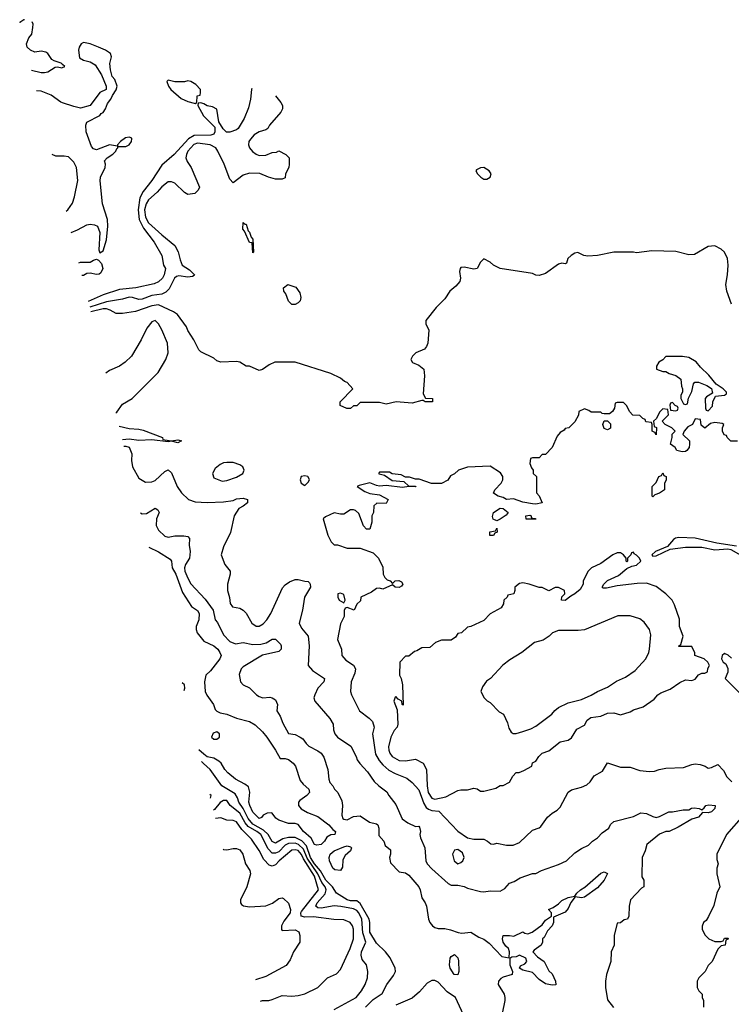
# Model space of a CAD drawing. Header units: inches. Extents: x 2380053 to 2584298, y 380219 to 546618.
# Tile 273 of 656: x 2439737 to 2444112, y 540567 to 546618. Entities that reach past the tile are written whole.
import ezdxf

# ---------------------------------------------------------------- set-up
doc = ezdxf.new("R2010")
doc.units = ezdxf.units.IN
doc.header["$MEASUREMENT"] = 0
doc.layers.add('C4534', color=7, linetype='Continuous')
doc.layers.add('C4544', color=7, linetype='Continuous')

msp = doc.modelspace()

# ---------------------------------------------------------------- linework, layer by layer
at = {"layer": 'C4534', "color": 2, "elevation": 30}
for points in [[(2439767.7, 546618.2), (2439762.5, 546617.5), (2439738.4, 546601.6), (2439737.1, 546599.8)], [(2440000, 546343.5), (2439991.6, 546351.6), (2439950, 546364.7), (2439934.4, 546374.4), (2439910.5, 546410.5), (2439898.5, 546418.5), (2439870, 546424), (2439830, 546419.3), (2439802.8, 546430), (2439782.8, 546450), (2439778.8, 546470), (2439793.7, 546506.3), (2439810.8, 546530), (2439818.8, 546570), (2439821, 546590), (2439814.2, 546604.1)], [(2439808.9, 546308.2), (2439810, 546308.7), (2439870, 546294), (2439890, 546293.2), (2439910, 546297.2), (2439954.4, 546325.6), (2439970, 546329.2), (2439996.9, 546323.1), (2440000, 546324.4)], [(2440000, 546107.2), (2439990, 546110.6), (2439930, 546154.8), (2439870, 546178), (2439840.3, 546181)], [(2440000, 545780.3), (2439959.1, 545779.1), (2439936.6, 545790)]]:
    msp.add_lwpolyline(points, dxfattribs=at)
at = {"layer": 'C4544', "color": 2}
for points, elevation in [([(2440054.5, 545311.4), (2440093.1, 545326.9), (2440150, 545357.2), (2440170, 545361.2), (2440198, 545358), (2440215.3, 545350), (2440229.2, 545310), (2440223.1, 545203.1), (2440230, 545186), (2440250, 545198), (2440270, 545266), (2440278, 545350), (2440277.1, 545390), (2440246.9, 545486.9), (2440232.3, 545627.7), (2440234, 545650), (2440262.8, 545710), (2440264.7, 545730), (2440258.8, 545750), (2440274.8, 545770), (2440310, 545791.8), (2440328.2, 545810), (2440334.2, 545825.8), (2440341, 545830), (2440341, 545839), (2440390, 545839.7), (2440410.2, 545849.8), (2440423.8, 545870), (2440426.4, 545886.4), (2440426, 545890), (2440410, 545896.4), (2440388.6, 545891.4), (2440356.2, 545870), (2440339, 545850), (2440339, 545841), (2440290, 545848.7), (2440210, 545818.4), (2440190, 545824.9), (2440179.5, 545839.5), (2440146, 545930), (2440144, 545970), (2440150, 545988), (2440230, 546028.7), (2440238, 546042), (2440250, 546048.7), (2440264.7, 546070), (2440276.8, 546103.2), (2440297.3, 546130), (2440306.8, 546153.2), (2440330, 546188), (2440336, 546210), (2440322, 546250), (2440304.7, 546270), (2440294.8, 546310), (2440290.8, 546350), (2440301, 546390), (2440294.8, 546410), (2440264.7, 546430), (2440221, 546450), (2440170, 546470.4), (2440130, 546477.3), (2440115.3, 546470), (2440102, 546450), (2440098, 546430), (2440104, 546384), (2440128.9, 546368.9), (2440170, 546359.3), (2440200.7, 546340.7), (2440240.2, 546280.2), (2440269, 546210), (2440268.7, 546190), (2440229, 546170), (2440170, 546091.3), (2440110, 546074.8), (2440070, 546084), (2440000, 546107.2)], 30), ([(2440000, 546324.4), (2440014, 546330), (2440000, 546343.5)], 30), ([(2441164.3, 546195.3), (2441162.8, 546190), (2441156, 546130), (2441143.5, 546076.5), (2441117.3, 546010), (2441081, 545950), (2441070, 545941.2), (2441030, 545926), (2441007.6, 545927.6), (2440987.2, 545947.2), (2440962, 545990), (2440948.7, 546068.7), (2440922, 546082), (2440889.2, 546089.2), (2440870, 546102), (2440850, 546108), (2440834, 546106), (2440832, 546090), (2440867.5, 546027.5), (2440936.8, 545956.8), (2440937.3, 545930), (2440930, 545915.3), (2440911.9, 545908.1), (2440810, 545906.6), (2440774.4, 545885.6), (2440686, 545790), (2440610, 545724), (2440550.5, 545630), (2440496.7, 545563.3), (2440476.7, 545523.3), (2440464.6, 545450), (2440472.3, 545390), (2440497.8, 545337.8), (2440564.4, 545250), (2440610.7, 545170), (2440622, 545110), (2440634, 545090), (2440625.5, 545050), (2440615.5, 545030), (2440590, 545006.6), (2440564.1, 544995.9), (2440450.3, 544969.7), (2440350, 544960.7), (2440250, 544926.6), (2440159, 544887.4)], 34), ([(2441310.2, 546151.1), (2441342, 546110), (2441352, 546090), (2441352, 546070), (2441342, 546050), (2441272, 545970), (2441262, 545950), (2441250, 545942), (2441210, 545929.3), (2441178.8, 545910), (2441155.5, 545884.5), (2441146.8, 545870), (2441142.8, 545850), (2441150.8, 545830), (2441167.9, 545807.9), (2441190, 545791), (2441210, 545782.8), (2441250, 545786), (2441290, 545802), (2441315.3, 545804.7), (2441330, 545811.3), (2441374, 545790), (2441394, 545770), (2441394, 545730), (2441392, 545710), (2441372, 545670), (2441370, 545646), (2441350, 545638), (2441310, 545638), (2441266, 545650), (2441213.2, 545673.2), (2441150, 545675.3), (2441110, 545662), (2441050, 545615.3), (2441030, 545638), (2440993.2, 545730), (2440956.2, 545810), (2440942, 545830), (2440908, 545850), (2440830, 545860.4), (2440807.9, 545852.1), (2440771.7, 545810), (2440762.3, 545790), (2440759.5, 545770), (2440767.5, 545747.5), (2440790.6, 545710), (2440842, 545590), (2440834, 545570), (2440814, 545550), (2440770, 545544), (2440750, 545555.3), (2440690, 545613.2), (2440670, 545621.2), (2440650, 545620.9), (2440610, 545592), (2440581.6, 545558.4), (2440530, 545511.6), (2440513.8, 545486.2), (2440504.5, 545450), (2440510, 545404), (2440530, 545370.4), (2440610, 545296.4), (2440690.3, 545230.3), (2440711.8, 545191.8), (2440723.1, 545143.1), (2440736, 545110), (2440780.4, 545080.4), (2440811, 545050), (2440810, 545046), (2440799.8, 545040.2), (2440770, 545036.2), (2440715.8, 545044.2), (2440700.8, 545039.2), (2440688.5, 545030), (2440656.5, 544963.5), (2440636.2, 544943.8), (2440610, 544931.5), (2440550, 544923.5), (2440490, 544900.5), (2440470, 544898.7), (2440430.9, 544910.9), (2440410, 544912.4), (2440370, 544901.1), (2440270, 544884.8), (2440167.7, 544852.1)], 38), ([(2440022.7, 545440.8), (2440032.7, 545450), (2440062.7, 545490), (2440075.1, 545530), (2440094.5, 545630), (2440087, 545710), (2440070, 545742.7), (2440036.2, 545776.2), (2440010, 545780.5), (2440000, 545780.3)], 30), ([(2444114, 544870), (2444084, 544950), (2444079, 544990), (2444089, 545050), (2444092.7, 545110), (2444089.3, 545150), (2444070, 545188.7), (2444050, 545208.7), (2444010, 545228.7), (2443970, 545224), (2443885.4, 545174.6), (2443850, 545174), (2443770, 545193.2), (2443622.8, 545197.2), (2443530, 545185.2), (2443510, 545189), (2443390, 545189), (2443290, 545169), (2443230, 545164), (2443206, 545170), (2443168.4, 545188.4), (2443150, 545184), (2443126.8, 545170), (2443106, 545150), (2443098, 545122), (2443090, 545118), (2443070, 545121.2), (2443050, 545115.1), (2442970, 545058), (2442930, 545046), (2442910, 545049.2), (2442890, 545059), (2442690, 545089), (2442649.1, 545109.1), (2442630, 545128), (2442590, 545148), (2442570, 545128), (2442550, 545089), (2442530, 545085.2), (2442470, 545097.2), (2442450, 545095.3), (2442444.7, 545090), (2442441, 545070), (2442446.8, 545030), (2442442.8, 545010), (2442418.4, 544981.6), (2442381, 544950), (2442350, 544902), (2442298, 544850), (2442234, 544770), (2442234, 544750), (2442252, 544710), (2442246, 544630), (2442238, 544610), (2442226, 544594), (2442172, 544570), (2442152, 544550), (2442142, 544530), (2442151.6, 544511.6), (2442190, 544496), (2442221, 544470), (2442226, 544430), (2442218, 544318), (2442232.7, 544292.7), (2442274, 544290), (2442274, 544270), (2442270.7, 544269.3), (2442229.3, 544269.3), (2442218, 544278), (2442210, 544278), (2442150, 544262), (2442051.1, 544268.9), (2441990, 544255.3), (2441950, 544266), (2441830, 544266), (2441810, 544246), (2441790, 544246), (2441771.6, 544228.4), (2441748.4, 544228.4), (2441707.3, 544247.3), (2441708, 544270), (2441786, 544350), (2441750, 544388), (2441734.6, 544394.6), (2441710, 544415.3), (2441650, 544444), (2441430, 544514), (2441305.4, 544514.6), (2441270, 544498), (2441230, 544468.7), (2441210, 544462), (2441150, 544488), (2441130, 544488.7), (2441090, 544514), (2441070, 544517.2), (2440974.6, 544514.6), (2440950, 544522), (2440930, 544538), (2440850, 544578), (2440838, 544590), (2440808.7, 544650), (2440770, 544708), (2440762, 544730), (2440706.3, 544806.3), (2440683.2, 544823.2), (2440590, 544865.1), (2440550, 544859.7), (2440450, 544824.2), (2440370, 544812), (2440330, 544812.7), (2440294.2, 544834.1), (2440270, 544840.5), (2440250, 544841), (2440174.7, 544823.9)], 42), ([(2440100.5, 545125), (2440110, 545128.8), (2440170, 545127.3), (2440190, 545140.7), (2440210, 545146), (2440221, 545141), (2440239.9, 545119.9), (2440247.3, 545090), (2440236.8, 545063.2), (2440225.2, 545054.8), (2440210, 545051.8)], 30), ([(2440210, 545051.8), (2440170, 545059.5), (2440150, 545058.4), (2440130, 545046.3), (2440120, 545045.5)], 30), ([(2440570, 544768.7), (2440550, 544762), (2440518, 544722), (2440484.7, 544650), (2440424.7, 544550), (2440386.4, 544513.6), (2440350, 544488), (2440290, 544462), (2440267.5, 544447)], 46), ([(2440327.9, 544201.7), (2440333.6, 544206.4), (2440370, 544256), (2440428, 544290), (2440588.7, 544450), (2440635.3, 544530), (2440649.1, 544570.9), (2440645.2, 544630), (2440611.5, 544711.5), (2440590, 544748.7), (2440570, 544768.7)], 46), ([(2444150, 544028.7), (2444110, 544028.7), (2444086, 544050), (2444082, 544062), (2444067.3, 544067.3), (2444058, 544090), (2444058, 544110), (2444066, 544130), (2444056.4, 544136.4), (2444010, 544142), (2443983.6, 544136.4), (2443950, 544108), (2443927.3, 544127.3), (2443922, 544162), (2443890, 544166), (2443874, 544130), (2443844.7, 544115.3), (2443822, 544090), (2443814, 544070), (2443854, 544030), (2443854, 544010), (2443852, 543990), (2443838, 543970), (2443830, 543964), (2443810, 543962), (2443778, 543970), (2443766, 543990), (2443738, 544010), (2443748, 544050), (2443748.4, 544071.6), (2443766, 544090), (2443746, 544110), (2443706, 544130), (2443686, 544150), (2443726, 544190), (2443722, 544222), (2443690, 544226), (2443670, 544206), (2443652.7, 544167.3), (2443634, 544150), (2443638, 544118), (2443652, 544112), (2443650, 544066), (2443642, 544082), (2443626, 544090), (2443626, 544130), (2443622, 544142), (2443587.3, 544147.3), (2443582, 544162), (2443567.3, 544167.3), (2443550, 544186), (2443507.3, 544187.3), (2443486, 544210), (2443470, 544246), (2443450, 544266), (2443410, 544266), (2443398, 544262), (2443394, 544230), (2443382, 544210), (2443363.6, 544196.4), (2443330, 544195.3), (2443318, 544198), (2443310, 544206), (2443250, 544206), (2443236.4, 544216.4), (2443210, 544226), (2443174, 544210), (2443171.6, 544188.4), (2443150, 544146), (2443114, 544110), (2443090, 544106), (2443083.6, 544096.4), (2443059.6, 544080.4), (2443041, 544059), (2443011.6, 543988.4), (2442970, 543946), (2442950, 543946), (2442930, 543926), (2442890, 543926), (2442878, 543922), (2442874, 543890), (2442883.6, 543863.6), (2442894, 543850), (2442894, 543830), (2442914, 543810), (2442914, 543710), (2442931.6, 543691.6), (2442950, 543648.7), (2442910, 543641.2), (2442890, 543642.7), (2442830, 543653.2), (2442773.6, 543673.6), (2442730, 543669.5), (2442710, 543681.2), (2442678, 543690), (2442650, 543708.7), (2442658, 543730), (2442698, 543770), (2442708, 543790), (2442708, 543810), (2442692.9, 543832.9), (2442630, 543875.3), (2442490, 543868.7), (2442434, 543850), (2442410, 543828), (2442385.4, 543814.6), (2442370, 543788), (2442330, 543768.7), (2442268.9, 543768.9), (2442193.6, 543793.6), (2442170, 543795.3), (2442134, 543806), (2442110, 543806), (2442082, 543822), (2442028, 543828), (2442010, 543838), (2441950, 543838), (2441942, 543830), (2441946.4, 543826.4), (2441979.6, 543819.6), (2442027.3, 543787.3), (2442099.6, 543779.6), (2442130, 543752), (2442170, 543752), (2442172, 543748), (2442129, 543749), (2442090, 543743.7), (2441990, 543756), (2441950, 543752.3), (2441930, 543755.1), (2441890, 543772.7), (2441823.5, 543756.5), (2441812, 543750), (2441858.5, 543718.5), (2441890, 543706), (2441950, 543697.3), (2442002, 543670), (2441990, 543646), (2441932.7, 543647.3), (2441914, 543630), (2441912, 543590), (2441902, 543570), (2441902, 543530), (2441890, 543488), (2441870, 543488), (2441850, 543508), (2441822.7, 543582.7), (2441802, 543602), (2441790, 543606), (2441770, 543606), (2441730, 543579), (2441710, 543579), (2441670, 543588.7), (2441616.9, 543563.1), (2441602, 543550), (2441631.3, 543450), (2441651.3, 543410), (2441670, 543391.3), (2441691.1, 543391.1), (2441750, 543371.3), (2441831.1, 543371.1), (2441910, 543342), (2441942, 543310), (2441970, 543254), (2441971.6, 543211.6), (2441982, 543190), (2441996.9, 543176.9), (2442014, 543170), (2442030, 543154), (2442046, 543170), (2442068.9, 543171.1), (2442083.6, 543163.6), (2442092, 543150), (2442083.6, 543136.4), (2442070, 543129), (2442046, 543130), (2442030, 543146), (2441970, 543119), (2441950, 543124), (2441930, 543122), (2441899.8, 543100.2), (2441834, 543070), (2441832.7, 543047.3), (2441810, 543026), (2441794, 542990), (2441750, 543006), (2441738, 543002), (2441732.7, 542987.3), (2441731.3, 542950), (2441710, 542906), (2441691.3, 542810), (2441716, 542750), (2441718, 542710), (2441741.4, 542681.4), (2441790, 542651.3), (2441801, 542630), (2441796.8, 542603.2), (2441774.8, 542550), (2441771, 542490), (2441776, 542470), (2441826, 542370), (2441886.4, 542326.4), (2441905.4, 542305.4), (2441916, 542270), (2441906.8, 542230), (2441925.5, 542105.5), (2441946.3, 542066.3), (2441970, 542039.1), (2442007.3, 542007.3), (2442045.1, 541985.1), (2442118, 541958), (2442150.8, 541930), (2442190, 541884.7), (2442221.6, 541801.6), (2442236.9, 541776.9), (2442250, 541766), (2442270, 541758.9), (2442314.2, 541754.2), (2442430, 541631.3), (2442490, 541591.3), (2442530, 541582), (2442590, 541582), (2442614, 541570), (2442632.7, 541552.7), (2442650, 541552), (2442670, 541558), (2442730, 541546), (2442770, 541546), (2442810, 541561), (2442890, 541638), (2442930, 541651.3), (2442940.2, 541659.8), (2442982, 541718), (2443010, 541742), (2443040.4, 541759.6), (2443060.4, 541779.6), (2443110, 541872), (2443130, 541884.7), (2443190, 541901), (2443224, 541916), (2443244.7, 541935.3), (2443269.3, 541970.7), (2443320.2, 541999.8), (2443350, 542051), (2443430, 542024.7), (2443490, 542024.7), (2443550, 542004.7), (2443610, 541998), (2443640.4, 541999.6), (2443668.9, 542011.1), (2443710, 542018), (2443818, 542022), (2443870, 542042), (2443890, 542044.7), (2443921, 542041), (2443950.8, 542030.8), (2443970, 542018), (2443990, 542022), (2444030, 542042), (2444063.5, 542003.5), (2444084.5, 541964.5), (2444115.3, 541935.3)], 46), ([(2440348.2, 544119.6), (2440410, 544105.2), (2440470, 544102.6), (2440496.3, 544096.3), (2440616, 544050), (2440618, 544038), (2440670, 544030.8), (2440710, 544036), (2440731.3, 544030), (2440710, 544018), (2440670, 544028.7), (2440650, 544024), (2440550, 544036.9), (2440470, 544031.8), (2440410, 544039.5), (2440368.6, 544036.5)], 42), ([(2440378.1, 543998), (2440390, 543998), (2440410.8, 543990.8), (2440426, 543950), (2440424, 543910), (2440430.7, 543870), (2440470, 543801), (2440510, 543776), (2440550, 543778.8), (2440570, 543786.8), (2440630, 543841), (2440650, 543852), (2440670, 543834), (2440704.7, 543750), (2440731.3, 543710), (2440774, 543670), (2440816, 543656), (2440890, 543650.7), (2440990, 543656.3), (2441050, 543664), (2441070, 543673), (2441110, 543678), (2441138, 543670), (2441138, 543650), (2441112, 543628), (2441085.1, 543614.9), (2441054.8, 543570), (2441033.7, 543466.3), (2440990, 543378), (2440976, 543330), (2440998, 543270), (2441031, 543230), (2441031, 543210), (2441014.8, 543150), (2441014.8, 543110), (2441027.5, 543067.5), (2441031, 543031), (2441044.7, 543010), (2441090, 543001), (2441112, 542990), (2441130, 542972), (2441164.7, 542910), (2441190, 542891), (2441210, 542891), (2441234.2, 542905.8), (2441257.2, 542930), (2441281.2, 542970), (2441352.5, 543127.5), (2441370, 543146), (2441395.5, 543164.5), (2441430, 543178.8), (2441450, 543178.8), (2441490, 543166.8), (2441510, 543166), (2441518, 543158), (2441522.8, 543150), (2441524, 543130), (2441487.3, 543070), (2441476, 542990), (2441454.8, 542910), (2441470, 542878), (2441510.8, 542830), (2441516, 542770), (2441511.3, 542650), (2441538, 542618), (2441610.8, 542570), (2441606, 542550), (2441571, 542510), (2441551, 542470), (2441546, 542450), (2441551.3, 542430), (2441643.5, 542323.5), (2441664.7, 542290), (2441666, 542254), (2441674.8, 542230), (2441691, 542210), (2441773.2, 542153.2), (2441806, 542090), (2441811, 542070), (2441827.5, 542047.5), (2441875.2, 541995.2), (2441916.8, 541936.8), (2441944.7, 541910), (2441993.7, 541873.7), (2442006, 541850), (2442050, 541796), (2442088, 541708), (2442122.4, 541682.4), (2442170, 541661), (2442190, 541662), (2442195.3, 541655.3), (2442201, 541630), (2442198, 541610), (2442201, 541590), (2442227.3, 541530), (2442233, 541450), (2442242, 541430), (2442270, 541399.1), (2442371.3, 541310), (2442390, 541298.8), (2442430, 541298.8), (2442470, 541290.8), (2442490, 541281), (2442570, 541261), (2442590, 541258), (2442630, 541264.7), (2442690, 541262), (2442720.4, 541279.6), (2442749.1, 541310.9), (2442778, 541322), (2442814.6, 541345.4), (2442890, 541371.3), (2442910, 541372), (2442946, 541390), (2443050, 541426), (2443098, 541450), (2443150, 541498), (2443190, 541524.7), (2443233.6, 541546.4), (2443258, 541570), (2443290, 541591.3), (2443318, 541622), (2443358, 541650), (2443370, 541672), (2443390, 541691.3), (2443510, 541722), (2443556.4, 541743.6), (2443590, 541741), (2443630, 541721), (2443650, 541716), (2443670, 541721), (2443728.9, 541751.1), (2443751.1, 541751.1), (2443816.5, 541763.5), (2443850, 541762.8), (2443866.8, 541773.2), (2443884.5, 541775.5), (2443914, 541770), (2443930, 541762), (2443945.6, 541774.4), (2443955.3, 541790), (2443974.2, 541794.2), (2444012, 541790), (2444011.3, 541770), (2443990.3, 541749.7), (2443970, 541743.6), (2443934.8, 541745.2), (2443910, 541718), (2443870, 541705.2), (2443784.9, 541655.1), (2443730, 541628.7), (2443710, 541628.7), (2443670, 541613.2), (2443592, 541550), (2443582, 541510), (2443564.7, 541470), (2443562, 541350), (2443574, 541330), (2443574, 541290), (2443559.6, 541280.4), (2443492, 541210), (2443484.7, 541170), (2443482, 541110), (2443474, 541090), (2443452.7, 541087.3), (2443430, 541068), (2443410, 541066), (2443392, 540990), (2443392, 540930), (2443374, 540890), (2443372, 540830), (2443344.7, 540750), (2443338, 540710), (2443338, 540670), (2443350, 540594), (2443386.8, 540546.8)], 42), ([(2440479.3, 543587.4), (2440490, 543581), (2440516.5, 543583.5), (2440570, 543616), (2440586.4, 543606.4), (2440594, 543590), (2440578.8, 543550), (2440576, 543510), (2440590, 543482), (2440630, 543444.7), (2440650, 543438), (2440690, 543446), (2440745.4, 543445.4), (2440770, 543442), (2440782, 543430), (2440778.8, 543390), (2440785.5, 543350), (2440783.8, 543330), (2440780.5, 543310), (2440756.3, 543270), (2440750.6, 543250), (2440753, 543230), (2440770, 543186), (2440790, 543150.8), (2440878, 543058), (2440926, 542990), (2440938, 542930), (2440953.2, 542913.2), (2440990, 542838), (2441030, 542796), (2441063.5, 542783.5), (2441110, 542790.6), (2441170, 542779.3), (2441218.7, 542781.3), (2441252, 542788), (2441290, 542810.8), (2441310, 542811.3), (2441339.8, 542779.8), (2441344.7, 542770), (2441344.7, 542750), (2441330, 542735.3), (2441230, 542712), (2441110, 542642), (2441098, 542630), (2441085.4, 542594.6), (2441094, 542550), (2441111.6, 542531.6), (2441150, 542512), (2441192, 542470), (2441210, 542458), (2441231.1, 542451.1), (2441274.8, 542454.8), (2441290, 542451.3), (2441310, 542438), (2441322.8, 542410), (2441318, 542370), (2441338.5, 542338.5), (2441355.3, 542295.3), (2441390, 542232), (2441430, 542226), (2441462, 542210), (2441478.8, 542198.8), (2441498, 542170), (2441514.4, 542154.4), (2441570, 542126), (2441591, 542110), (2441606.4, 542086.4), (2441631.3, 542010), (2441638, 541950), (2441644.7, 541930), (2441662, 541910), (2441672, 541890), (2441692, 541870), (2441716.9, 541816.9), (2441722, 541790), (2441718, 541730), (2441724.7, 541710), (2441730, 541704.7), (2441750, 541702), (2441790, 541722), (2441830, 541724.7), (2441887.1, 541687.1), (2441930, 541676), (2441938, 541670), (2441946, 541650), (2441944.9, 541604.9), (2441976, 541570), (2441984, 541544), (2442016.8, 541516.8), (2442017.3, 541490), (2442011, 541470), (2442016, 541436), (2442070, 541381), (2442110, 541374.8), (2442130, 541360.7), (2442190.3, 541290.3), (2442199.3, 541270), (2442210, 541222), (2442230.5, 541190.5), (2442237.3, 541170), (2442250.7, 541090), (2442258.8, 541070), (2442274.8, 541050), (2442290, 541039.1), (2442310, 541033.4), (2442350, 541033), (2442385.8, 541025.9), (2442432.3, 541007.7), (2442455.1, 541004.9), (2442510.7, 541010.7), (2442559.8, 540979.8), (2442590, 540966.8), (2442622.5, 540942.5), (2442701.6, 540861.6), (2442747.3, 540852.7), (2442749.3, 540890), (2442741.2, 540910), (2442725.1, 540925.1), (2442709.5, 540949.5), (2442705.2, 540970), (2442709.4, 540990.6), (2442749.1, 540990.9), (2442774, 540986), (2442830, 541012), (2442843.6, 541003.6), (2442861, 541001), (2442888, 541010), (2442950, 541056), (2442970, 541084.7), (2443006, 541110), (2443006, 541130), (2442988, 541150), (2443017.2, 541162.8), (2443050, 541184.7), (2443070, 541204.7), (2443110, 541224.7), (2443150, 541232), (2443162, 541250), (2443184, 541270), (2443212, 541288), (2443310, 541373), (2443330, 541380.7), (2443350, 541372), (2443330.4, 541330), (2443290, 541282.7), (2443210, 541226), (2443190, 541222.7), (2443152, 541228), (2443126.4, 541193.6), (2443110, 541157.2), (2443090, 541132.7), (2443018, 541102), (2443018.8, 541070), (2443010.8, 541050), (2442981.4, 541018.6), (2442961, 540979), (2442952, 540970), (2442952, 540950), (2442942, 540930), (2442899.6, 540900.4), (2442892, 540890), (2442919.8, 540859.8), (2442962, 540830), (2442990, 540774), (2443010, 540754), (2443032, 540710), (2443032.7, 540687.3), (2443010, 540686), (2442970, 540694), (2442930, 540719), (2442890, 540762), (2442830, 540777.2), (2442809.3, 540789.3), (2442815.3, 540804.7), (2442843.1, 540816.9), (2442855.3, 540830), (2442848, 540850), (2442810, 540868.7), (2442790, 540859), (2442762, 540858), (2442751.3, 540848.7), (2442750.8, 540810), (2442766.8, 540770), (2442764.7, 540750), (2442710, 540733.6), (2442694.9, 540725.1), (2442681.6, 540710), (2442679.5, 540690), (2442714.9, 540630), (2442719.5, 540610), (2442719.5, 540590), (2442702.3, 540510)], 38), ([(2444143.6, 543383.6), (2444022, 543402), (2443890, 543432.4), (2443790, 543436.9), (2443768.5, 543431.5), (2443756.7, 543423.3), (2443719.9, 543380.1), (2443646.8, 543350), (2443622.8, 543330), (2443630, 543321), (2443650, 543323), (2443736.3, 543363.7), (2443830, 543377.1), (2443930, 543377), (2444010, 543359.5), (2444090, 543366), (2444110, 543362), (2444170, 543327)], 50), ([(2440531.4, 543375.7), (2440590, 543348.2), (2440662, 543302), (2440670.8, 543290.8), (2440674.9, 543250), (2440698, 543210), (2440738, 543098), (2440792.4, 543012.4), (2440830, 542987.3), (2440839.5, 542970), (2440837.6, 542930), (2440822.4, 542890), (2440821.6, 542870), (2440828.2, 542850), (2440870, 542799.3), (2440930.5, 542770), (2440954.4, 542750), (2440968, 542730), (2440975.5, 542710), (2440967.7, 542690), (2440910, 542616.2), (2440881.6, 542590), (2440873.4, 542550), (2440877.6, 542490), (2440887.6, 542467.6), (2440928, 542410), (2440939.3, 542379.3), (2440948.6, 542368.6), (2440970, 542358), (2441010.4, 542350.4), (2441070, 542324.9), (2441150, 542304.9), (2441184.7, 542284.7), (2441230, 542242.8), (2441257.3, 542210), (2441310.7, 542130), (2441338, 542078), (2441370, 542077.3), (2441389.1, 542070.9), (2441418.8, 542050), (2441433, 542030), (2441462.4, 541942.4), (2441479.9, 541919.9), (2441515.5, 541890), (2441519.1, 541870), (2441502.8, 541850), (2441459.1, 541820.9), (2441450.8, 541810), (2441450.8, 541790), (2441468.5, 541768.5), (2441506.9, 541746.9), (2441570, 541722), (2441638, 541670), (2441661.4, 541641.4), (2441678, 541630), (2441674, 541610), (2441650, 541608), (2441624.7, 541595.3), (2441611, 541570), (2441590.8, 541550), (2441564.5, 541544.5), (2441550, 541549.2), (2441528.3, 541588.3), (2441480.9, 541630), (2441450, 541672.7), (2441430, 541679.3), (2441390, 541679.3), (2441330, 541699.3), (2441312, 541712), (2441290, 541742), (2441283.1, 541743.1), (2441258, 541742), (2441234, 541730), (2441223.6, 541716.4), (2441209, 541710), (2441170, 541749.2), (2441151.8, 541790), (2441146.6, 541810), (2441152.1, 541872.1), (2441143.2, 541903.2), (2441120.9, 541920.9), (2441064, 541950), (2441017.2, 541990), (2440999.3, 542010), (2440976, 542050), (2440962.4, 542062.4), (2440930, 542079.5), (2440890, 542087.8), (2440870, 542103.6), (2440837.9, 542131.9)], 34), ([(2444113.6, 542693.6), (2444092.5, 542712.5), (2444070, 542724), (2444056, 542710), (2444051.3, 542690), (2444062, 542670), (2444078.8, 542658.8), (2444091, 542631), (2444090.9, 542609.1), (2444074, 542570), (2444170, 542474)], 50), ([(2440748.3, 542495.5), (2440753.3, 542510), (2440749.5, 542530), (2440736.6, 542542.9)], 34), ([(2441863.7, 540550), (2441910, 540596.3), (2441965.8, 540634.2), (2441993.3, 540690), (2442034.6, 540745.4), (2442047.3, 540770), (2442045.6, 540790), (2442013.7, 540853.7), (2441985.1, 540890), (2441930, 540943.5), (2441889.8, 541009.8), (2441889.8, 541070), (2441884.8, 541090), (2441830, 541187.8), (2441810, 541203), (2441770, 541204.2), (2441749.8, 541209.8), (2441685.2, 541250), (2441660.5, 541290), (2441619.3, 541330), (2441587.1, 541387.1), (2441550, 541430.9), (2441525.8, 541470), (2441500.5, 541540.5), (2441471.2, 541571.2), (2441430, 541592.1), (2441390, 541592.8), (2441355.5, 541584.5), (2441310, 541558.4), (2441290, 541567.3), (2441264.4, 541610), (2441236.9, 541636.9), (2441170, 541675.1), (2441141.1, 541710), (2441111.2, 541771.2), (2441084, 541810), (2441077, 541837), (2441061.8, 541861.8), (2440980.7, 541910), (2440907.3, 542010), (2440866.6, 542046.6), (2440855.5, 542060.4)], 38), ([(2440911.1, 541834.6), (2440914, 541850), (2440905.8, 541856.1)], 42), ([(2441670, 540535.5), (2441805.2, 540610), (2441839.3, 540650), (2441862, 540690), (2441875.3, 540730), (2441877.2, 540770), (2441869.2, 540810), (2441842.6, 540842.6), (2441836.3, 540870), (2441838.9, 540890), (2441865.6, 540950), (2441847.3, 541007.3), (2441839.8, 541090), (2441822.6, 541130), (2441810, 541143.5), (2441790, 541155.1), (2441710.5, 541169.5), (2441670, 541172), (2441590, 541158.7), (2441570, 541160.5), (2441558.4, 541170), (2441566.6, 541190), (2441614.5, 541245.5), (2441622, 541270), (2441615.3, 541290), (2441595.4, 541315.4), (2441569.9, 541370), (2441505.1, 541465.1), (2441481.1, 541521.1), (2441450.4, 541550.4), (2441430, 541557.8), (2441390, 541556.5), (2441370, 541545.7), (2441330, 541505.1), (2441310, 541495.6), (2441290, 541496.9), (2441263.8, 541523.8), (2441218.7, 541610), (2441194.3, 541630), (2441140.8, 541660.8), (2441123.1, 541683.1), (2441090, 541741.3), (2441032, 541790), (2441010, 541819), (2440990, 541819), (2440970, 541806.6), (2440935.3, 541764.7), (2440929.4, 541760.6)], 42), ([(2444186, 541730), (2444082, 541610), (2444022, 541490), (2444023.6, 541456.4), (2444032, 541430), (2444023.6, 541403.6), (2444022, 541370), (2444042, 541290), (2444022, 541250), (2444005.4, 541174.6), (2443972.7, 541107.3), (2443956.9, 541083.1), (2443942, 541070), (2443932.7, 541047.3), (2443932, 541030), (2443950, 540994), (2443974, 540970), (2444010, 540954), (2444050, 540954), (2444062, 540958), (2444070, 540974), (2444090, 540974), (2444094, 540970), (2444078, 540962), (2444074, 540930), (2444050, 540926), (2444030, 540906), (2443994, 540830), (2443970, 540806), (2443951.1, 540768.9), (2443912, 540730), (2443902, 540710), (2443902, 540670), (2443912, 540650), (2443932, 540630), (2443932, 540610), (2443942, 540590), (2443942, 540550)], 46), ([(2441218.5, 540586.8), (2441229.5, 540590.5), (2441269.2, 540590.8), (2441290, 540596), (2441350, 540621), (2441410, 540618), (2441450, 540621), (2441489.1, 540630.9), (2441570, 540671.3), (2441629.1, 540730.9), (2441685.6, 540754.4), (2441710, 540782), (2441769.5, 540910.5), (2441789.3, 540970), (2441789.3, 541030), (2441782.7, 541050), (2441769, 541070), (2441730, 541087), (2441667.7, 541087.7), (2441544.2, 541104.2), (2441490, 541103.5), (2441467.3, 541110), (2441465.4, 541130), (2441470, 541138), (2441573.6, 541270), (2441550, 541354.3), (2441481.1, 541461.1), (2441470, 541487.6), (2441450, 541511.9), (2441430, 541517.7), (2441410, 541514), (2441333, 541450), (2441310, 541423.7), (2441290, 541417), (2441270, 541422.7), (2441237.4, 541457.4), (2441210, 541512.7), (2441162.4, 541582.4), (2441102, 541642), (2441070, 541689.3), (2441050, 541697), (2441010, 541699.3), (2440973.6, 541713.6), (2440941.8, 541710.1)], 46), ([(2440988.7, 541519.9), (2440990, 541519.3), (2441010, 541516), (2441050, 541525.2), (2441070, 541525.2), (2441090, 541517.2), (2441109.2, 541490), (2441126, 541430), (2441152.7, 541390), (2441156, 541370), (2441133.2, 541290), (2441095.3, 541210), (2441095.3, 541190), (2441101.2, 541181.2), (2441113.6, 541173.6), (2441150, 541166), (2441250, 541173.2), (2441290.9, 541189.1), (2441330, 541218), (2441350, 541222), (2441358, 541218), (2441390, 541188), (2441402.7, 541150), (2441400.9, 541130), (2441361.3, 541078.7), (2441346.6, 541050), (2441346.3, 541026.3), (2441350, 541022), (2441430, 541025.2), (2441452.3, 541012.3), (2441459, 540990), (2441459.3, 540950), (2441421.2, 540890), (2441400.2, 540839.8), (2441374.8, 540805.2), (2441250, 540737.3), (2441186.1, 540718.4)], 50), ([(2442476.9, 540476.9), (2442417, 540610), (2442364.4, 540644.4), (2442310, 540704.2), (2442290, 540712.8), (2442270, 540713), (2442241.8, 540698.2), (2442195.3, 540644.7), (2442150, 540606), (2442050, 540561.6)], 38)]:
    msp.add_lwpolyline(points, dxfattribs=dict(at, elevation=elevation))
for points, elevation in [([(2440650, 546246), (2440642, 546238), (2440651.3, 546210), (2440666.8, 546190), (2440730, 546134.8), (2440770, 546114.8), (2440810, 546104.7), (2440816.4, 546103.6), (2440826, 546110), (2440828, 546150), (2440846, 546154), (2440848, 546170), (2440848, 546190), (2440820.4, 546220.4), (2440790, 546238), (2440770, 546242), (2440750, 546235.3), (2440690, 546235.3)], 34), ([(2442590, 545709), (2442570, 545708.7), (2442544.7, 545695.3), (2442542, 545690), (2442551.3, 545670), (2442571.3, 545650), (2442590, 545638.8), (2442610, 545638.8), (2442628.7, 545650), (2442635.3, 545670), (2442624, 545690)], 42), ([(2441122, 545362), (2441130, 545362), (2441141, 545321), (2441150, 545312), (2441161, 545281), (2441171, 545270), (2441174, 545190), (2441170, 545186), (2441166, 545246), (2441150, 545248), (2441119, 545319), (2441108, 545330), (2441110, 545372)], 38), ([(2441410, 544868), (2441390, 544888), (2441374, 544934), (2441362, 544950), (2441358, 544970), (2441386, 544990), (2441435.3, 544975.3), (2441459.6, 544939.6), (2441464.7, 544910), (2441462, 544890), (2441450, 544878), (2441430, 544868)], 38), ([(2443730, 544549), (2443710, 544548.7), (2443690, 544528.7), (2443665.4, 544514.6), (2443651.3, 544490), (2443652, 544470), (2443690, 544456), (2443710, 544456), (2443730, 544444.7), (2443771.6, 544431.6), (2443802, 544410), (2443805.4, 544365.4), (2443812, 544350), (2443812, 544330), (2443802, 544310), (2443802, 544290), (2443818, 544258), (2443830, 544254), (2443842, 544258), (2443848.4, 544291.6), (2443870, 544334), (2443880.4, 544379.6), (2443888.4, 544391.6), (2443910, 544391), (2443962, 544370), (2443990, 544351.3), (2443996, 544324), (2443959.6, 544300.4), (2443952, 544290), (2443954, 544230), (2443958, 544218), (2443970, 544214), (2443996.4, 544243.6), (2443998, 544270), (2444015.3, 544304.7), (2444069.1, 544310.9), (2444082, 544318), (2444082, 544330), (2444062.7, 544350), (2444018.4, 544378.4), (2443974.2, 544434.1), (2443922.7, 544482.7), (2443895.3, 544515.3), (2443850, 544542.7), (2443811.6, 544548.4)], 46), ([(2443750, 544266), (2443738, 544262), (2443734, 544250), (2443738, 544218), (2443770, 544214), (2443782, 544218), (2443786, 544230), (2443782, 544242), (2443767.3, 544247.3)], 46), ([(2443350, 544098), (2443330, 544106), (2443322, 544130), (2443330, 544154), (2443350, 544154), (2443370, 544134), (2443370, 544108)], 46), ([(2441010, 543897.2), (2440990, 543894), (2440970, 543884), (2440939.8, 543860.2), (2440922, 543830), (2440930, 543802), (2440982, 543782), (2441010, 543786), (2441070, 543806), (2441108, 543830), (2441118, 543850), (2441108, 543870), (2441090, 543882), (2441050, 543896)], 46), ([(2441490, 543814.5), (2441468.3, 543811.7), (2441462, 543790), (2441468.2, 543770), (2441490, 543754.8), (2441510, 543776), (2441518, 543790), (2441516.6, 543796.6), (2441508, 543810)], 46), ([(2443630, 543686), (2443626, 543690), (2443626, 543750), (2443650, 543774), (2443666, 543810), (2443682, 543818), (2443690, 543834), (2443698, 543818), (2443712, 543810), (2443712, 543788), (2443702, 543770), (2443702, 543730), (2443670, 543708), (2443642, 543698)], 46), ([(2442670, 543538), (2442648.9, 543548.9), (2442644.7, 543564.7), (2442649.2, 543590), (2442690, 543615.5), (2442710, 543614), (2442741, 543590), (2442727.1, 543572.9), (2442690, 543548)], 46), ([(2442892, 543552), (2442908, 543552), (2442910, 543548), (2442850, 543549), (2442849, 543570), (2442873.2, 543573.2), (2442882, 543570), (2442882, 543562)], 46), ([(2442628, 543448), (2442628, 543470), (2442662, 543478), (2442670, 543494), (2442671.6, 543468.4), (2442658, 543462), (2442650, 543448)], 46), ([(2443510, 543346), (2443498, 543342), (2443494, 543330), (2443474, 543310), (2443474, 543290), (2443470, 543286), (2443466, 543290), (2443466, 543310), (2443448.7, 543330), (2443430, 543341.2), (2443410, 543340.9), (2443382.8, 543330), (2443310, 543275.3), (2443252, 543250), (2443232, 543230), (2443202, 543170), (2443202, 543150), (2443183.6, 543116.4), (2443151, 543089), (2443124.7, 543075.3), (2443090, 543049), (2443068, 543050), (2443069.1, 543070.9), (2443088, 543090), (2443086, 543110), (2443050, 543128), (2443030, 543128), (2442990, 543108.7), (2442950, 543128.7), (2442930, 543128.7), (2442870, 543149), (2442830, 543157.2), (2442810, 543154), (2442782, 543130), (2442782, 543110), (2442774, 543090), (2442738, 543082), (2442734, 543070), (2442714, 543050), (2442711.6, 543028.4), (2442696.9, 543003.1), (2442630, 542968), (2442590, 542926), (2442511.6, 542888.4), (2442490, 542886), (2442454, 542850), (2442430, 542846), (2442416.9, 542823.1), (2442390, 542806), (2442330, 542806), (2442294, 542790), (2442259.6, 542760.4), (2442210, 542758), (2442179.6, 542740.4), (2442163.6, 542736.4), (2442130, 542706), (2442110, 542706), (2442074, 542670), (2442072, 542590), (2442082, 542570), (2442091.3, 542530), (2442094, 542406), (2442088, 542410), (2442086, 542430), (2442063.1, 542443.1), (2442050, 542458), (2442044.7, 542455.3), (2442038, 542430), (2442056.8, 542376.8), (2442062.4, 542290), (2442057.1, 542270), (2442038.4, 542250), (2442019.5, 542210), (2442003.8, 542150), (2442006, 542130), (2442013, 542110), (2442027.7, 542090), (2442070, 542066.4), (2442110, 542063), (2442170, 542074.8), (2442218, 542050), (2442238.8, 542010), (2442242.6, 541910), (2442248.9, 541870), (2442270, 541834.8), (2442290, 541828), (2442356.6, 541843.4), (2442430, 541880.7), (2442450, 541886), (2442490, 541884.7), (2442530, 541896), (2442550, 541891.3), (2442570, 541878), (2442590, 541878), (2442664.7, 541895.3), (2442690, 541911.3), (2442710, 541912), (2442748.4, 541931.6), (2442768, 541970), (2442790, 541992), (2442807.3, 541992.7), (2442836.4, 542003.6), (2442886, 542030), (2442888.9, 542051.1), (2442910, 542062), (2442928, 542090), (2442950, 542111.3), (2442990, 542124.7), (2443060.2, 542179.8), (2443110, 542191.3), (2443130, 542204.7), (2443162, 542258), (2443210, 542282), (2443226.3, 542313.7), (2443248, 542330), (2443310, 542338.8), (2443350, 542357.3), (2443390, 542358), (2443430, 542346), (2443490, 542364.9), (2443510, 542377.3), (2443570, 542394.8), (2443637.2, 542442.8), (2443661.2, 542470), (2443678, 542482), (2443736.6, 542503.4), (2443795.5, 542544.5), (2443830, 542561), (2443870, 542558), (2443890, 542564.7), (2443910, 542591.3), (2443930, 542602), (2443950, 542602), (2443966, 542610), (2443968.4, 542631.6), (2443978, 542650), (2443968, 542670), (2443946, 542690), (2443888, 542710), (2443887.3, 542727.3), (2443870, 542766), (2443790, 542766), (2443789.3, 542770.7), (2443802, 542778), (2443815.3, 542830), (2443794, 542890), (2443793.6, 542933.6), (2443763.1, 543023.1), (2443748, 543050), (2443709.1, 543089.1), (2443650, 543134), (2443590, 543155.3), (2443533.6, 543153.6), (2443410, 543139.3), (2443344.7, 543124.7), (2443324.7, 543124.7), (2443318, 543130), (2443328.7, 543150), (2443350, 543171), (2443418, 543202), (2443470, 543244.7), (2443500.2, 543259.8), (2443530, 543266.8), (2443555.3, 543290), (2443548, 543310), (2443530, 543328), (2443515.3, 543335.3)], 50), ([(2441710, 543093.2), (2441694, 543090), (2441692, 543070), (2441702, 543050), (2441730, 543034), (2441738, 543050), (2441730, 543086)], 46), ([(2443490, 542955.3), (2443414.6, 542954.6), (2443210, 542869.6), (2443170, 542864.2), (2443050, 542865.2), (2443012, 542850), (2442992, 542830), (2442954.4, 542805.6), (2442902, 542790), (2442824.7, 542730), (2442750, 542684), (2442707.9, 542652.1), (2442630.7, 542569.3), (2442607.1, 542552.9), (2442582, 542518), (2442572, 542490), (2442591.6, 542451.6), (2442611.6, 542431.6), (2442630, 542422), (2442685.4, 542365.4), (2442712, 542350), (2442736.9, 542296.9), (2442743.6, 542263.6), (2442759.6, 542239.6), (2442770, 542232), (2442790, 542231.3), (2442830, 542244.7), (2442880.2, 542259.8), (2442910, 542276), (2443008.7, 542350), (2443026.8, 542373.2), (2443050, 542391), (2443110, 542421), (2443190, 542441), (2443250, 542467.7), (2443289.6, 542490.4), (2443350, 542516.3), (2443407, 542553), (2443462.4, 542577.6), (2443521.2, 542618.8), (2443586, 542690), (2443605.2, 542730), (2443608.9, 542748.9), (2443618, 542838), (2443608.7, 542870), (2443576.5, 542916.5), (2443550, 542935.3)], 54), ([(2440950, 542242.7), (2440926.9, 542233.1), (2440916, 542210), (2440930, 542196), (2440950, 542197.3), (2440965.2, 542210), (2440965.2, 542230)], 34), ([(2441710, 541389.2), (2441673.6, 541393.6), (2441663.2, 541403.2), (2441641.2, 541450), (2441639.3, 541470), (2441646, 541490), (2441669.6, 541510.4), (2441730, 541536), (2441750, 541541), (2441770, 541536), (2441778, 541530), (2441771.3, 541510), (2441737.3, 541482.7), (2441724.5, 541455.5), (2441720.7, 541410)], 34), ([(2442430, 541518), (2442410, 541515.3), (2442398, 541490), (2442407.7, 541450), (2442430, 541431.3), (2442450, 541438), (2442462, 541450), (2442468.7, 541470), (2442459, 541499)], 46), ([(2442430, 540749.3), (2442408.7, 540750), (2442384, 540790), (2442379, 540810), (2442384, 540850), (2442390, 540862), (2442410, 540874), (2442430, 540854), (2442435.3, 540835.3), (2442436, 540770)], 34)]:
    msp.add_lwpolyline(points, close=True, dxfattribs=dict(at, elevation=elevation))

doc.saveas('drawing.dxf')
